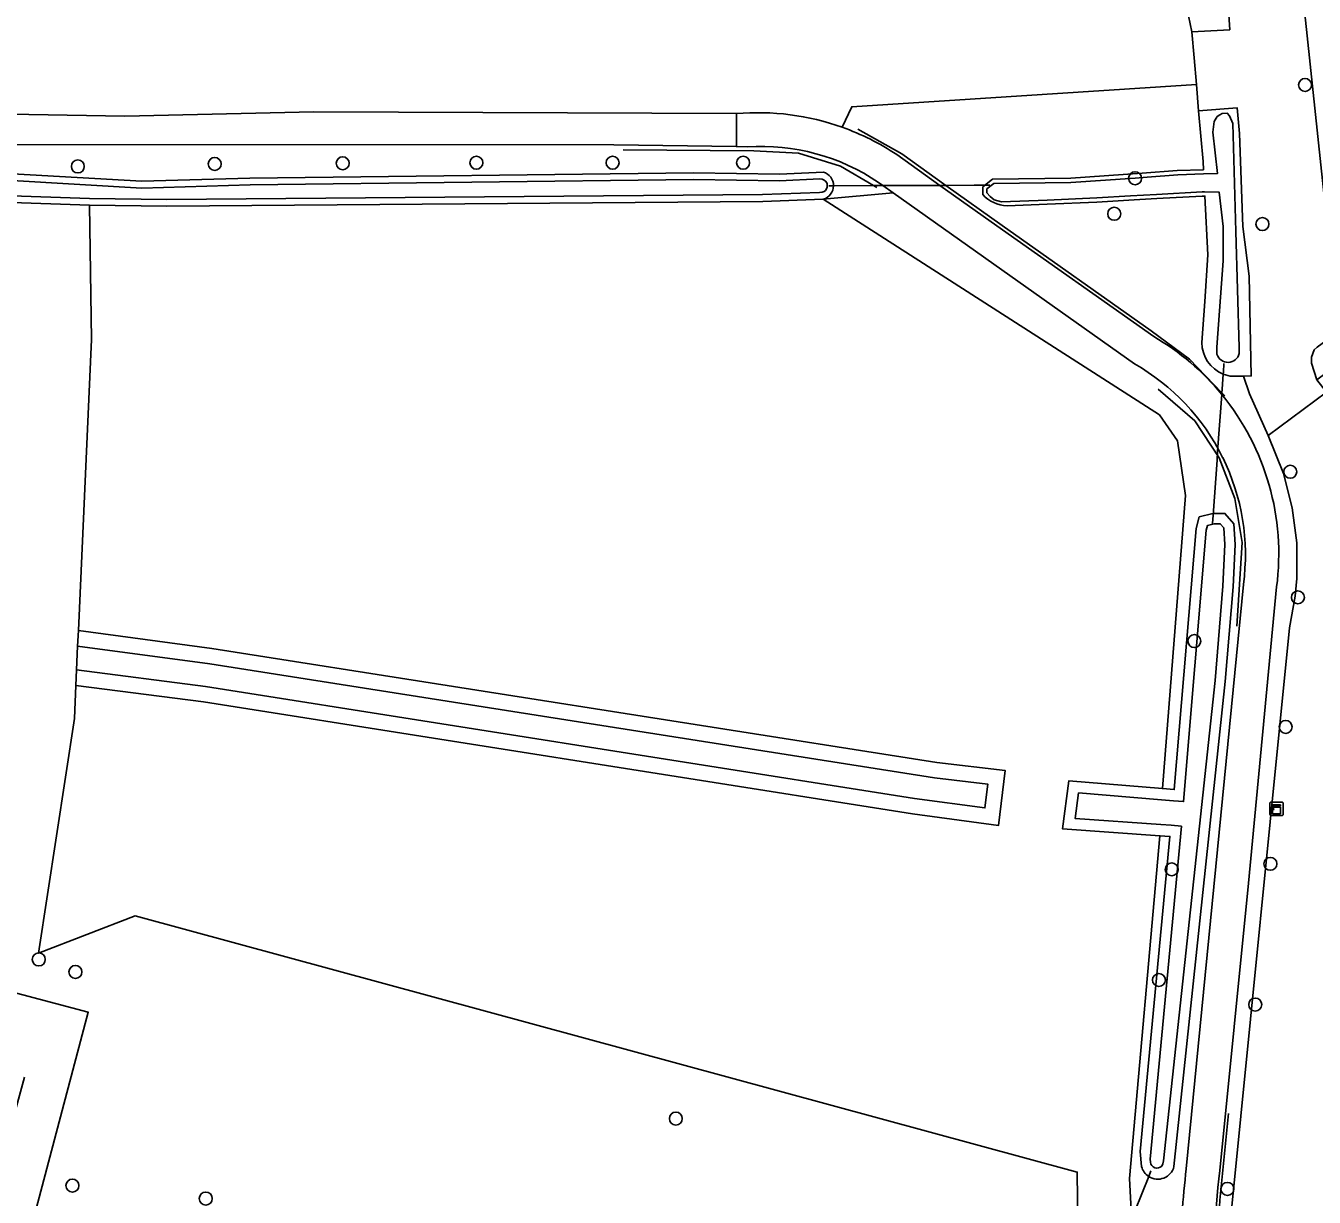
# Model space of a CAD drawing. Extents: x 162879 to 165540, y 384011 to 385181.
# Drawn here: x 164773.1 to 164870.1, y 384966.7 to 385055 of the extents above; entities that cross this region are included whole.
import ezdxf

# ---------------------------------------------------------------- set-up
doc = ezdxf.new("R2010")
doc.units = 0
for name, color, linetype in [('IMGEO_Boom', 7, 'Continuous'), ('IMGEO_Bouwland', 7, 'Continuous'), ('IMGEO_Duiker', 7, 'Continuous'), ('IMGEO_Fietspad_gesloten', 7, 'Continuous'), ('IMGEO_Grasland_agrarisch', 7, 'Continuous'), ('IMGEO_Grasland_overig', 7, 'Continuous'), ('IMGEO_Groenvoorziening', 7, 'Continuous'), ('IMGEO_Hek', 7, 'Continuous'), ('IMGEO_Kast', 7, 'Continuous'), ('IMGEO_Oever', 7, 'Continuous'), ('IMGEO_Waterloop', 7, 'Continuous')]:
    doc.layers.add(name, color=color, linetype=linetype)

msp = doc.modelspace()

# ---------------------------------------------------------------- linework, layer by layer
at = {"layer": 'IMGEO_Boom'}
for centre in [(164869.427, 385050.505), (164787.299, 385044.553), (164796.941, 385044.601), (164807.011, 385044.648), (164817.271, 385044.648), (164827.104, 385044.648), (164776.991, 385044.363), (164856.626, 385043.475), (164855.056, 385040.797), (164866.219, 385040.028), (164868.317, 385021.367), (164868.889, 385011.908), (164861.09, 385008.61), (164867.969, 385002.15), (164859.386, 384991.42), (164866.815, 384991.835), (164774.051, 384984.635), (164776.808, 384983.691), (164858.424, 384983.085), (164865.672, 384981.235), (164822.034, 384972.644), (164776.586, 384967.598), (164863.583, 384967.35), (164786.627, 384966.62)]:
    msp.add_circle(centre, 0.489, dxfattribs=at)
at = {"layer": 'IMGEO_Bouwland'}
for points in [[(164868.834, 385061.331), (164871.949, 385031.933), (164873.198, 385032.845), (164956.508, 385099.367), (164956.56, 385101.069), (164955.919, 385119.64), (164955.853, 385121.538), (164864.128, 385107.695)], [(164953.797, 385034.633), (164950.844, 385083.135), (164922.903, 385061.758), (164893.619, 385039.614), (164873.845, 385024.627), (164871.725, 385026.486), (164871.052, 385027.359), (164866.654, 385024.106), (164867.801, 385021.247), (164868.469, 385018.657), (164868.805, 385016.005), (164868.809, 385013.33), (164868.684, 385011.999), (164868.245, 385009.618), (164863.866, 384965.519), (164863.683, 384962.053), (164863.953, 384958.837), (164864.416, 384956.926), (164867.556, 384958.77), (164872.787, 384961.967), (164872.052, 384963.064), (164871.542, 384963.839), (164924.421, 385004.612), (164954.273, 385026.815)]]:
    msp.add_lwpolyline(points, close=True, dxfattribs=at)
at = {"layer": 'IMGEO_Duiker'}
for points in [[(164845.687, 385042.953), (164844.5, 385042.949), (164842.377, 385042.941), (164841.923, 385042.939), (164837.634, 385042.923), (164836.919, 385042.92), (164833.912, 385042.909), (164833.548, 385042.908)], [(164863.322, 385029.529), (164863.275, 385028.869), (164863.264, 385028.723), (164863.184, 385027.601), (164863.163, 385027.312), (164863.154, 385027.191), (164862.845, 385022.881), (164862.8, 385022.251), (164862.501, 385018.089), (164862.457, 385017.479)], [(164856.335, 384964.952), (164856.618, 384965.666), (164857.655, 384968.282), (164857.82, 384968.698)]]:
    msp.add_lwpolyline(points, dxfattribs=at)
at = {"layer": 'IMGEO_Fietspad_gesloten'}
for points in [[(164826.593, 385048.341), (164794.777, 385048.483), (164780.539, 385048.148), (164760.271, 385048.5), (164720.712, 385048.626), (164704.873, 385048.567), (164686.146, 385048.67), (164680.719, 385048.724)], [(164682.63, 385046.189), (164688.58, 385046.189), (164750.862, 385046.021), (164817.362, 385045.981), (164826.594, 385045.855), (164826.593, 385048.341)], [(164826.593, 385048.341), (164826.594, 385045.855), (164827.42, 385045.844)], [(164858.031, 385031.557), (164846.209, 385039.884), (164841.923, 385042.939), (164838.674, 385045.255)], [(164837.301, 385043.158), (164837.634, 385042.923), (164838.404, 385042.377), (164856.57, 385029.5)], [(164864.783, 385012.881), (164860.484, 384968.865)], [(164863.008, 384968.74), (164865.165, 384990.369), (164867.284, 385012.689)]]:
    msp.add_lwpolyline(points, dxfattribs=at)
for centre, radius, start, end in [((164828.241, 385029.611), 18.802, 70.32856, 95.02731), ((164828.228, 385029.571), 18.844, 56.3354, 70.33364), ((164828.452, 385030.122), 15.756, 55.83076, 93.75421), ((164848.49, 385015.173), 18.96, 39.33638, 59.78602), ((164848.4, 385015.127), 16.533, 26.28792, 60.38498), ((164848.502, 385015.179), 18.946, 352.44739, 39.34528), ((164848.402, 385015.121), 16.534, 352.21238, 26.30806), ((164911.816, 384962.505), 51.724, 172.93719, 180.43436), ((164911.612, 384962.49), 49.004, 172.67287, 196.56641)]:
    msp.add_arc(centre, radius, start, end, dxfattribs=at)
at = {"layer": 'IMGEO_Grasland_agrarisch'}
for points in [[(164834.57, 385047.316), (164835.28, 385048.866), (164861.244, 385050.542), (164861.072, 385052.535), (164860.902, 385054.513), (164860.535, 385056.316), (164855.984, 385109.899)], [(164680.719, 385048.724), (164686.146, 385048.67), (164704.873, 385048.567), (164720.712, 385048.626), (164760.271, 385048.5), (164780.539, 385048.148), (164794.777, 385048.483), (164826.593, 385048.341)], [(164856.33, 384965.739), (164856.196, 384968.122), (164858.496, 384993.952), (164851.153, 384994.475), (164851.636, 384998.088), (164858.681, 384997.5), (164860.429, 385019.583), (164859.818, 385023.702), (164858.468, 385025.652), (164833.144, 385041.899), (164828.575, 385041.734), (164783.684, 385041.362), (164777.869, 385041.444), (164778.021, 385031.336), (164777.03, 385009.404), (164787.096, 385008.066), (164841.687, 384999.475), (164846.839, 384998.872), (164846.332, 384994.718), (164839.848, 384995.59), (164786.452, 385004.03), (164776.843, 385005.273), (164776.731, 385002.792), (164774.035, 384985.098), (164781.321, 384987.93), (164852.272, 384968.613), (164852.278, 384966.583)]]:
    msp.add_lwpolyline(points, dxfattribs=at)
msp.add_arc((164828.241, 385029.611), 18.802, 70.32856, 95.02731, dxfattribs=at)
at = {"layer": 'IMGEO_Grasland_overig'}
msp.add_lwpolyline([(164863.677, 385055.795), (164863.753, 385054.664), (164860.902, 385054.513), (164861.072, 385052.535), (164861.244, 385050.542), (164861.415, 385048.556), (164864.304, 385048.783), (164864.5, 385046.843), (164864.749, 385039.847), (164865.218, 385036.098), (164865.376, 385028.584), (164864.793, 385028.572), (164865.25, 385027.241), (164866.654, 385024.106), (164871.052, 385027.359), (164870.324, 385028.304), (164869.913, 385029.555), (164869.905, 385030.01), (164870.111, 385030.546), (164870.338, 385030.758), (164871.949, 385031.933), (164868.834, 385061.331)], dxfattribs=at)
at = {"layer": 'IMGEO_Groenvoorziening'}
msp.add_lwpolyline([(164870.324, 385028.304), (164883.072, 385037.925), (164904.259, 385053.071), (164908.816, 385056.538), (164913.175, 385059.443), (164920.259, 385064.667), (164926.49, 385068.944), (164934.58, 385076.06), (164952.215, 385088.967), (164953.322, 385089.716), (164953.27, 385091.278), (164954.121, 385091.899), (164955.616, 385094.654), (164956.481, 385098.471), (164956.508, 385099.367), (164873.198, 385032.845), (164871.949, 385031.933), (164870.338, 385030.758), (164870.111, 385030.546), (164869.905, 385030.01), (164869.913, 385029.555)], close=True, dxfattribs=at)
for points in [[(164861.415, 385048.556), (164861.244, 385050.542), (164835.28, 385048.866), (164834.57, 385047.316)], [(164845.146, 385042.246), (164845.157, 385042.382), (164845.151, 385042.818), (164845.876, 385043.399), (164851.775, 385043.477), (164857.155, 385043.863), (164859.802, 385044.053), (164861.776, 385044.116), (164861.743, 385044.737), (164861.415, 385048.556)], [(164827.42, 385045.844), (164826.594, 385045.855), (164817.362, 385045.981), (164750.862, 385046.021), (164688.58, 385046.189), (164682.63, 385046.189)], [(164838.674, 385045.255), (164841.923, 385042.939), (164846.209, 385039.884), (164858.031, 385031.557)], [(164776.843, 385005.273), (164776.896, 385006.452), (164776.977, 385008.225), (164777.03, 385009.404), (164778.021, 385031.336), (164777.869, 385041.444), (164771.286, 385041.67), (164742.642, 385042.317), (164723.707, 385042.606), (164711.92, 385042.874), (164705.813, 385043.002), (164699.706, 385043.063), (164694.414, 385043.061), (164689.123, 385043.008), (164683.832, 385042.905), (164674.599, 385042.966), (164669.169, 385042.999), (164656.238, 385012.894), (164777.775, 384980.656), (164772.687, 384961.474), (164807.178, 384950.042), (164825.445, 384943.504)], [(164772.058, 385043.812), (164781.807, 385043.244), (164789.958, 385043.483), (164823.362, 385043.889), (164829.845, 385043.783), (164833.153, 385043.942)], [(164833.144, 385041.899), (164838.404, 385042.377), (164837.634, 385042.923), (164837.301, 385043.158)], [(164856.57, 385029.5), (164838.404, 385042.377), (164833.144, 385041.899), (164858.468, 385025.652), (164859.818, 385023.702), (164860.429, 385019.583)], [(164861.665, 385031.101), (164861.868, 385034.185), (164862.112, 385037.703), (164861.88, 385042.129), (164861.69, 385042.133), (164858.274, 385041.944), (164856.556, 385041.844), (164853.75, 385041.682), (164850.015, 385041.52), (164846.979, 385041.391)], [(164878.382, 384901.914), (164867.04, 384942.117), (164864.908, 384950.21), (164864.689, 384952.598), (164864.965, 384952.972), (164865.338, 384953.08), (164865.687, 384952.992), (164865.926, 384952.764), (164864.416, 384956.926), (164863.953, 384958.837), (164863.683, 384962.053), (164863.866, 384965.519), (164868.245, 385009.618), (164868.684, 385011.999), (164868.809, 385013.33), (164868.805, 385016.005), (164868.469, 385018.657), (164867.801, 385021.247), (164866.654, 385024.106), (164865.25, 385027.241), (164864.793, 385028.572), (164863.983, 385028.556)], [(164860.429, 385019.583), (164858.681, 384997.5), (164859.58, 384997.424), (164861.226, 385017.103), (164861.456, 385017.968), (164862.49, 385018.227), (164862.511, 385018.227), (164863.395, 385018.227), (164864.076, 385017.45), (164864.167, 385015.892), (164864.005, 385012.688), (164863.423, 385005.56), (164859.556, 384969.026)], [(164772.962, 384975.765), (164769.388, 384962.691), (164771.011, 384961.986), (164772.687, 384961.474), (164777.775, 384980.656), (164656.238, 385012.894), (164654.921, 385009.813), (164658.836, 385008.743), (164702.251, 384996.732), (164724.227, 384990.653), (164772.085, 384977.413)], [(164860.484, 384968.865), (164864.783, 385012.881)], [(164867.284, 385012.689), (164865.165, 384990.369), (164863.008, 384968.74)], [(164835.053, 384943.858), (164836.927, 384944.991), (164838.646, 384946.349), (164840.17, 384947.923), (164841.354, 384949.398), (164845.935, 384954.409), (164848.85, 384958.283), (164849.876, 384959.624), (164850.861, 384960.621), (164852.376, 384962.259), (164852.278, 384966.583), (164852.272, 384968.613), (164781.321, 384987.93), (164774.035, 384985.098), (164776.731, 385002.792), (164776.843, 385005.273)], [(164857.116, 384969.034), (164857.018, 384970.158), (164859.245, 384993.898), (164858.496, 384993.952), (164856.196, 384968.122), (164856.33, 384965.739)]]:
    msp.add_lwpolyline(points, dxfattribs=at)
for centre, radius, start, end in [((164828.228, 385029.571), 18.844, 56.3354, 70.33364), ((164828.452, 385030.122), 15.756, 55.83076, 93.75421), ((164832.845, 385042.92), 1.067, 359.39358, 73.21982), ((164832.848, 385042.921), 1.064, 286.15203, 359.34954), ((164847.094, 385044.031), 2.642, 222.48926, 267.49749), ((164848.49, 385015.173), 18.96, 39.33638, 59.78602), ((164864.187, 385031.071), 2.523, 179.30795, 248.52691), ((164848.4, 385015.127), 16.533, 26.28792, 60.38498), ((164864.185, 385031.058), 2.51, 248.46813, 265.37973), ((164848.502, 385015.179), 18.946, 352.44739, 39.34528), ((164848.402, 385015.121), 16.534, 352.21238, 26.30806), ((164858.34, 384969.342), 1.262, 194.13222, 237.13031), ((164858.337, 384969.34), 1.259, 237.20232, 345.54574), ((164911.816, 384962.505), 51.724, 172.93719, 180.43436), ((164911.612, 384962.49), 49.004, 172.67287, 196.56641)]:
    msp.add_arc(centre, radius, start, end, dxfattribs=at)
at = {"layer": 'IMGEO_Hek'}
for points in [[(164835.734, 385047.17), (164839.049, 385045.317), (164842.377, 385042.941)], [(164836.919, 385042.92), (164834.436, 385044.385), (164831.265, 385045.355), (164827.919, 385045.55), (164818.078, 385045.625)], [(164837.164, 385042.776), (164836.919, 385042.92)], [(164842.377, 385042.941), (164846.622, 385039.909)], [(164846.622, 385039.909), (164857.843, 385031.991), (164860.717, 385029.842), (164863.163, 385027.312)], [(164864.295, 385009.73), (164864.69, 385016.042), (164864.14, 385019.364), (164862.962, 385022.422), (164861.127, 385025.197), (164858.356, 385027.584)], [(164863.163, 385027.312), (164863.392, 385027.075)], [(164866.883, 384941.763), (164864.209, 384950.953), (164863.605, 384954.16), (164863.148, 384957.239), (164862.943, 384960.374), (164862.856, 384963.479), (164863.019, 384966.513), (164863.669, 384973.02)]]:
    msp.add_lwpolyline(points, dxfattribs=at)
at = {"layer": 'IMGEO_Kast'}
for p, q in [((164866.859, 384996.478), (164867.7, 384996.478)), ((164867.7, 384996.478), (164866.859, 384996.478)), ((164866.784, 384995.553), (164866.784, 384996.394)), ((164866.784, 384996.394), (164866.784, 384995.553)), ((164867.709, 384995.478), (164866.868, 384995.478)), ((164866.868, 384995.478), (164867.709, 384995.478)), ((164867.784, 384996.403), (164867.784, 384995.562)), ((164867.784, 384995.562), (164867.784, 384996.403))]:
    msp.add_line(p, q, dxfattribs=at)
for points in [[(164866.979, 384996.268), (164867.579, 384996.268), (164867.579, 384996.183), (164866.979, 384996.183), (164866.979, 384996.268)], [(164866.979, 384996.093), (164867.579, 384996.093), (164867.579, 384995.604), (164866.979, 384995.604), (164866.979, 384996.093)]]:
    msp.add_lwpolyline(points, dxfattribs=at)
msp.add_circle((164867.063, 384995.942), 0.0377, dxfattribs=at)
for centre, start, end in [((164866.862, 384996.4), 92.4484, 184.28452), ((164866.862, 384996.4), 92.4484, 184.28452), ((164867.706, 384996.4), 2.4484, 94.28452), ((164867.706, 384996.4), 2.4484, 94.28452), ((164866.862, 384995.556), 182.4484, 274.28452), ((164866.862, 384995.556), 182.4484, 274.28452), ((164867.706, 384995.556), 272.4484, 4.28452), ((164867.706, 384995.556), 272.4484, 4.28452)]:
    msp.add_arc(centre, 0.0779, start, end, dxfattribs=at)
at = {"layer": 'IMGEO_Oever'}
for points in [[(164863.98, 385056.836), (164860.631, 385095.56), (164859.157, 385110.174), (164857.972, 385110.071), (164859.002, 385100.363), (164860.26, 385087.395), (164862.449, 385057.575), (164862.068, 385055.953), (164861.618, 385056.127), (164859.173, 385087.45), (164857.805, 385102.21), (164856.88, 385109.977), (164856.871, 385110.05), (164855.519, 385110.522), (164855.854, 385110.141), (164855.984, 385109.899), (164860.535, 385056.316), (164860.902, 385054.513), (164863.753, 385054.664), (164863.677, 385055.795)], [(164777.03, 385009.404), (164776.977, 385008.225), (164786.927, 385006.902), (164841.527, 384998.31), (164845.529, 384997.842), (164845.309, 384996.042), (164840.018, 384996.753), (164786.619, 385005.194), (164776.896, 385006.452), (164776.843, 385005.273), (164786.452, 385004.03), (164839.848, 384995.59), (164846.332, 384994.718), (164846.839, 384998.872), (164841.687, 384999.475), (164787.096, 385008.066)]]:
    msp.add_lwpolyline(points, close=True, dxfattribs=at)
for points in [[(164864.749, 385039.847), (164864.5, 385046.843), (164864.304, 385048.783), (164861.415, 385048.556), (164861.743, 385044.737), (164861.776, 385044.116), (164859.802, 385044.053), (164857.155, 385043.863), (164851.775, 385043.477), (164845.876, 385043.399), (164845.151, 385042.818), (164845.157, 385042.382), (164845.146, 385042.246)], [(164862.795, 385030.213), (164862.795, 385030.764), (164863.249, 385037.251), (164863.249, 385039.838), (164862.972, 385042.424), (164861.863, 385042.446), (164861.684, 385042.449), (164858.234, 385042.253), (164856.281, 385042.142), (164853.735, 385041.997), (164850.002, 385041.836), (164846.572, 385041.7), (164846.022, 385041.84), (164845.71, 385042.102), (164845.467, 385042.389), (164845.467, 385042.666), (164845.989, 385043.085), (164851.782, 385043.16), (164856.626, 385043.475), (164857.541, 385043.55), (164859.847, 385043.738), (164861.792, 385043.8), (164862.822, 385043.833), (164862.487, 385046.959), (164862.591, 385047.749), (164862.815, 385048.116), (164863.009, 385048.255), (164863.188, 385048.358), (164863.574, 385048.367), (164863.75, 385048.183), (164863.981, 385047.608), (164864.219, 385039.457), (164864.471, 385030.726), (164864.471, 385030.273)], [(164649.309, 385045.363), (164659.459, 385044.587), (164669.543, 385044.324), (164683.632, 385044.221), (164710.411, 385044.036), (164725.518, 385043.91), (164745.484, 385043.635), (164772.04, 385043.306), (164781.8, 385042.737), (164789.969, 385042.977), (164823.361, 385043.382), (164829.853, 385043.276), (164832.879, 385043.422)], [(164833.06, 385042.425), (164832.866, 385042.396), (164828.564, 385042.24), (164783.685, 385041.869), (164777.881, 385041.95), (164771.3, 385042.176), (164742.652, 385042.823), (164723.717, 385043.112), (164711.931, 385043.38), (164705.821, 385043.508), (164699.708, 385043.57), (164694.411, 385043.568), (164689.116, 385043.514), (164683.829, 385043.412), (164674.602, 385043.473), (164669.172, 385043.506), (164665.172, 385043.529), (164661.95, 385043.602), (164658.73, 385043.732), (164655.513, 385043.918), (164652.239, 385044.166), (164648.962, 385044.472)], [(164833.153, 385043.942), (164829.845, 385043.783), (164823.362, 385043.889), (164789.958, 385043.483), (164781.807, 385043.244), (164772.058, 385043.812)], [(164833.436, 385043.084), (164833.445, 385042.806)], [(164846.979, 385041.391), (164850.015, 385041.52), (164853.75, 385041.682), (164856.556, 385041.844), (164858.274, 385041.944), (164861.69, 385042.133), (164861.88, 385042.129), (164862.112, 385037.703), (164861.868, 385034.185), (164861.665, 385031.101)], [(164771.286, 385041.67), (164777.869, 385041.444), (164783.684, 385041.362), (164828.575, 385041.734), (164833.144, 385041.899)], [(164863.983, 385028.556), (164864.793, 385028.572), (164865.376, 385028.584), (164865.218, 385036.098), (164864.749, 385039.847)], [(164859.556, 384969.026), (164863.423, 385005.56), (164864.005, 385012.688), (164864.167, 385015.892), (164864.076, 385017.45), (164863.395, 385018.227), (164862.511, 385018.227), (164862.49, 385018.227), (164861.456, 385017.968), (164861.226, 385017.103), (164859.58, 384997.424), (164858.681, 384997.5)], [(164859.51, 384996.582), (164860.278, 384996.518), (164861.988, 385016.971), (164862.084, 385017.331), (164862.585, 385017.456), (164863.046, 385017.456), (164863.322, 385017.141), (164863.395, 385015.889), (164863.236, 385012.739), (164862.656, 385005.632), (164858.76, 384969.454), (164858.714, 384969.246), (164858.639, 384969.068)], [(164858.681, 384997.5), (164851.636, 384998.088), (164851.153, 384994.475), (164858.496, 384993.952), (164859.245, 384993.898), (164857.018, 384970.158), (164857.116, 384969.034)], [(164857.785, 384969.363), (164857.768, 384969.581), (164860.122, 384994.665), (164859.355, 384994.738), (164858.571, 384994.794), (164852.11, 384995.254), (164852.367, 384997.179), (164858.614, 384996.657), (164859.51, 384996.582)]]:
    msp.add_lwpolyline(points, dxfattribs=at)
for centre, radius, start, end in [((164832.925, 385042.87), 0.554, 22.70164, 94.79774), ((164832.845, 385042.92), 1.067, 359.39358, 73.21982), ((164832.961, 385042.91), 0.495, 281.49969, 347.90192), ((164832.848, 385042.921), 1.064, 286.15203, 359.34954), ((164847.094, 385044.031), 2.642, 222.48926, 267.49749), ((164864.187, 385031.071), 2.523, 179.30795, 248.52691), ((164863.625, 385030.474), 0.87, 197.45892, 346.64166), ((164864.185, 385031.058), 2.51, 248.46813, 265.37973), ((164858.277, 384969.404), 0.494, 184.76947, 317.1173), ((164858.34, 384969.342), 1.262, 194.13222, 237.13031), ((164858.337, 384969.34), 1.259, 237.20232, 345.54574)]:
    msp.add_arc(centre, radius, start, end, dxfattribs=at)
at = {"layer": 'IMGEO_Waterloop'}
for points in [[(164864.471, 385030.273), (164864.471, 385030.726), (164864.219, 385039.457), (164863.981, 385047.608), (164863.75, 385048.183), (164863.574, 385048.367), (164863.188, 385048.358), (164863.009, 385048.255), (164862.815, 385048.116), (164862.591, 385047.749), (164862.487, 385046.959), (164862.822, 385043.833), (164861.792, 385043.8), (164859.847, 385043.738), (164857.541, 385043.55), (164856.626, 385043.475), (164851.782, 385043.16), (164845.989, 385043.085), (164845.467, 385042.666), (164845.467, 385042.389), (164845.71, 385042.102), (164846.022, 385041.84), (164846.572, 385041.7), (164850.002, 385041.836), (164853.735, 385041.997), (164856.281, 385042.142), (164858.234, 385042.253), (164861.684, 385042.449), (164861.863, 385042.446), (164862.972, 385042.424)], [(164832.879, 385043.422), (164829.853, 385043.276), (164823.361, 385043.382), (164789.969, 385042.977), (164781.8, 385042.737), (164772.04, 385043.306), (164745.484, 385043.635), (164725.518, 385043.91), (164710.411, 385044.036), (164683.632, 385044.221), (164669.543, 385044.324), (164659.459, 385044.587), (164649.309, 385045.363)], [(164648.962, 385044.472), (164652.239, 385044.166), (164655.513, 385043.918), (164658.73, 385043.732), (164661.95, 385043.602), (164665.172, 385043.529), (164669.172, 385043.506), (164674.602, 385043.473), (164683.829, 385043.412), (164689.116, 385043.514), (164694.411, 385043.568), (164699.708, 385043.57), (164705.821, 385043.508), (164711.931, 385043.38), (164723.717, 385043.112), (164742.652, 385042.823), (164771.3, 385042.176), (164777.881, 385041.95), (164783.685, 385041.869), (164828.564, 385042.24), (164832.866, 385042.396), (164833.06, 385042.425)], [(164833.445, 385042.806), (164833.436, 385043.084)], [(164862.972, 385042.424), (164863.249, 385039.838), (164863.249, 385037.251), (164862.795, 385030.764), (164862.795, 385030.213)], [(164858.639, 384969.068), (164858.714, 384969.246), (164858.76, 384969.454), (164862.656, 385005.632), (164863.236, 385012.739), (164863.395, 385015.889), (164863.322, 385017.141), (164863.046, 385017.456), (164862.585, 385017.456), (164862.084, 385017.331), (164861.988, 385016.971), (164860.278, 384996.518), (164859.51, 384996.582)], [(164859.51, 384996.582), (164858.614, 384996.657), (164852.367, 384997.179), (164852.11, 384995.254), (164858.571, 384994.794), (164859.355, 384994.738), (164860.122, 384994.665), (164857.768, 384969.581), (164857.785, 384969.363)]]:
    msp.add_lwpolyline(points, dxfattribs=at)
msp.add_lwpolyline([(164786.927, 385006.902), (164776.977, 385008.225), (164776.896, 385006.452), (164786.619, 385005.194), (164840.018, 384996.753), (164845.309, 384996.042), (164845.529, 384997.842), (164841.527, 384998.31)], close=True, dxfattribs=at)
for centre, radius, start, end in [((164832.925, 385042.87), 0.554, 22.70164, 94.79774), ((164832.961, 385042.91), 0.495, 281.49969, 347.90192), ((164863.625, 385030.474), 0.87, 197.45892, 346.64166), ((164858.277, 384969.404), 0.494, 184.76947, 317.1173)]:
    msp.add_arc(centre, radius, start, end, dxfattribs=at)

doc.saveas('drawing.dxf')
